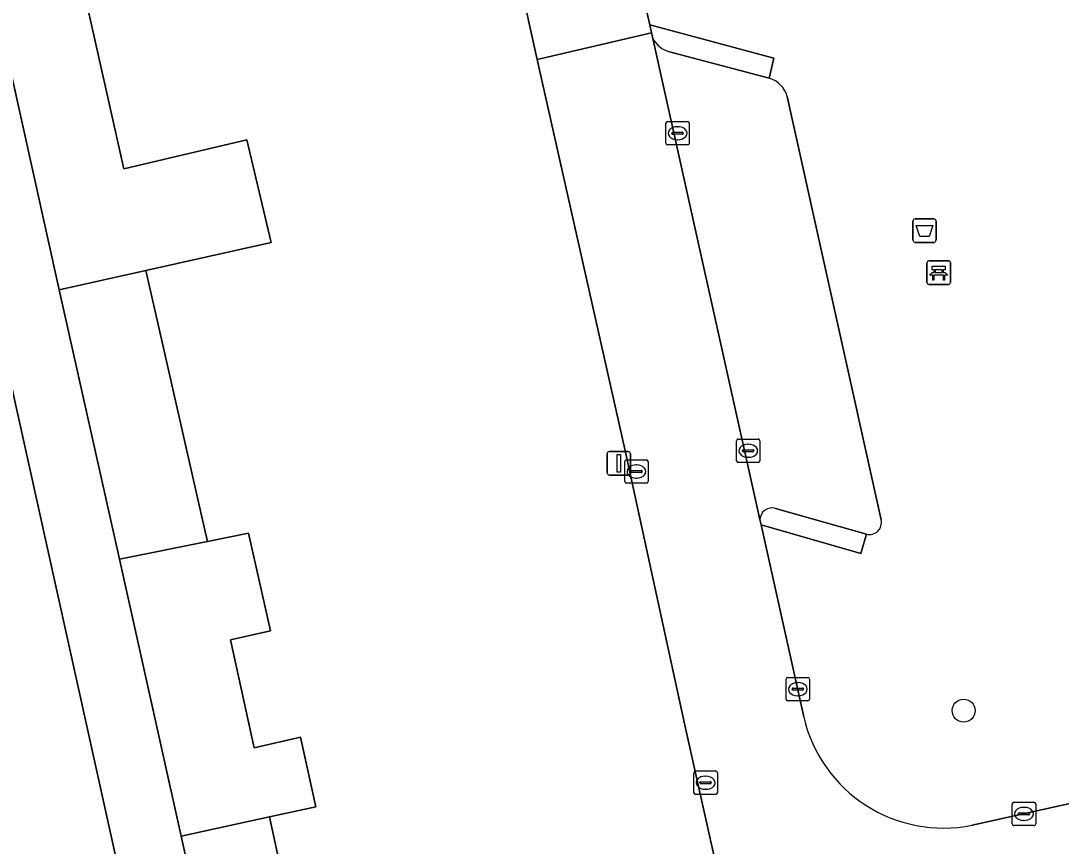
# Model space of a CAD drawing. Extents: x 164494 to 166241, y 382475 to 384495.
# Drawn here: x 164636.36 to 164680.68, y 383378.91 to 383414.07 of the extents above; entities that cross this region are included whole.
import ezdxf

# ---------------------------------------------------------------- set-up
doc = ezdxf.new("R2010")
doc.units = 0
for name, color, linetype in [('IMGEO_Afvalbak', 7, 'Continuous'), ('IMGEO_Bank', 7, 'Continuous'), ('IMGEO_Boom', 7, 'Continuous'), ('IMGEO_Erf', 7, 'Continuous'), ('IMGEO_Groenvoorziening', 7, 'Continuous'), ('IMGEO_Kolk', 7, 'Continuous'), ('IMGEO_Lichtmast', 7, 'Continuous'), ('IMGEO_Loofbos', 7, 'Continuous'), ('IMGEO_Pand', 7, 'Continuous'), ('IMGEO_Parkeervlak_open', 7, 'Continuous'), ('IMGEO_Rijbaan_lokaal_open', 7, 'Continuous'), ('IMGEO_Voetpad_open', 7, 'Continuous')]:
    doc.layers.add(name, color=color, linetype=linetype)

msp = doc.modelspace()

# ---------------------------------------------------------------- linework, layer by layer
at = {"layer": 'IMGEO_Afvalbak'}
for p, q in [((164674.461, 383405.635), (164675.251, 383405.635)), ((164675.251, 383405.635), (164674.461, 383405.635)), ((164674.361, 383404.735), (164674.361, 383405.535)), ((164674.361, 383405.535), (164674.361, 383404.735)), ((164675.351, 383405.535), (164675.351, 383404.735)), ((164675.351, 383404.735), (164675.351, 383405.535)), ((164675.251, 383404.635), (164674.461, 383404.635)), ((164674.461, 383404.635), (164675.251, 383404.635))]:
    msp.add_line(p, q, dxfattribs=at)
msp.add_lwpolyline([(164674.504, 383405.349), (164675.208, 383405.349), (164675.059, 383404.879), (164674.653, 383404.879), (164674.504, 383405.349)], dxfattribs=at)
for centre, start, end in [((164674.461, 383405.535), 90, 180), ((164674.461, 383405.535), 90, 180), ((164675.251, 383405.535), 0, 90), ((164675.251, 383405.535), 360, 90), ((164674.461, 383404.735), 180, 270), ((164674.461, 383404.735), 180, 270), ((164675.251, 383404.735), 270, 0), ((164675.251, 383404.735), 270, 0)]:
    msp.add_arc(centre, 0.1, start, end, dxfattribs=at)
at = {"layer": 'IMGEO_Bank'}
for p, q in [((164675.035, 383403.845), (164675.876, 383403.845)), ((164675.876, 383403.845), (164675.035, 383403.845)), ((164674.96, 383402.92), (164674.96, 383403.761)), ((164674.96, 383403.761), (164674.96, 383402.92)), ((164675.269, 383403.351), (164675.269, 383403.457)), ((164675.313, 383403.457), (164675.313, 383403.351)), ((164675.601, 383403.463), (164675.319, 383403.463)), ((164675.319, 383403.345), (164675.601, 383403.345)), ((164675.607, 383403.351), (164675.607, 383403.457)), ((164675.651, 383403.457), (164675.651, 383403.351)), ((164675.96, 383403.77), (164675.96, 383402.929)), ((164675.96, 383402.929), (164675.96, 383403.77)), ((164675.657, 383403.243), (164675.264, 383403.243)), ((164675.885, 383402.845), (164675.044, 383402.845)), ((164675.044, 383402.845), (164675.885, 383402.845))]:
    msp.add_line(p, q, dxfattribs=at)
for points in [[(164675.207, 383403.243), (164675.065, 383403.243), (164675.177, 383403.345), (164675.263, 383403.345)], [(164675.263, 383403.463), (164675.177, 383403.463), (164675.177, 383403.624), (164675.74, 383403.624), (164675.74, 383403.463), (164675.657, 383403.463)], [(164675.657, 383403.345), (164675.74, 383403.345), (164675.852, 383403.243), (164675.713, 383403.243)], [(164675.257, 383403.236), (164675.257, 383403.029), (164675.214, 383403.029), (164675.214, 383403.236)], [(164675.707, 383403.236), (164675.707, 383403.029), (164675.663, 383403.029), (164675.663, 383403.236)]]:
    msp.add_lwpolyline(points, dxfattribs=at)
for centre, radius, start, end in [((164675.038, 383403.767), 0.0779, 92.4484, 184.2845), ((164675.038, 383403.767), 0.0779, 92.4484, 184.2845), ((164675.882, 383403.767), 0.0779, 2.4484, 94.2845), ((164675.882, 383403.767), 0.0779, 2.4484, 94.2845), ((164675.262, 383403.456), 0.00671, 2.8957, 87.1043), ((164675.262, 383403.352), 0.00671, 272.8957, 357.1043), ((164675.319, 383403.456), 0.00671, 92.8957, 177.1043), ((164675.319, 383403.352), 0.00671, 182.8957, 267.1043), ((164675.601, 383403.456), 0.00671, 2.8957, 87.1043), ((164675.601, 383403.352), 0.00671, 272.8957, 357.1043), ((164675.658, 383403.456), 0.00671, 92.8957, 177.1043), ((164675.658, 383403.352), 0.00671, 182.8957, 267.1043), ((164675.038, 383402.923), 0.0779, 182.4484, 274.2845), ((164675.038, 383402.923), 0.0779, 182.4484, 274.2845), ((164675.207, 383403.236), 0.00671, 2.8957, 87.1043), ((164675.264, 383403.236), 0.00671, 92.8957, 177.1043), ((164675.656, 383403.236), 0.00671, 2.8957, 87.1043), ((164675.713, 383403.236), 0.00671, 92.8957, 177.1043), ((164675.882, 383402.923), 0.0779, 272.4484, 4.2845), ((164675.882, 383402.923), 0.0779, 272.4484, 4.2845)]:
    msp.add_arc(centre, radius, start, end, dxfattribs=at)
at = {"layer": 'IMGEO_Boom'}
msp.add_circle((164676.521, 383384.684), 0.489, dxfattribs=at)
at = {"layer": 'IMGEO_Erf'}
for points in [[(164712.595, 383443.854), (164712.61, 383443.789), (164712.939, 383443.855), (164718.108, 383420.693), (164718.016, 383420.672), (164720.675, 383408.755), (164723.274, 383397.213), (164725.993, 383385.33), (164714.062, 383382.757), (164704.135, 383380.45), (164702.42, 383380.051), (164700.748, 383379.679), (164690.956, 383377.502), (164679.051, 383374.993), (164667.256, 383372.358), (164664.651, 383384.064), (164662.088, 383395.82)], [(164646.426, 383437.877), (164646.881, 383435.67), (164638.852, 383433.933), (164640.243, 383427.776), (164636.471, 383426.924), (164639.064, 383415.301), (164640.745, 383407.771), (164645.991, 383409.007), (164647.024, 383404.626), (164641.695, 383403.437), (164642.358, 383400.512), (164644.175, 383392.498), (164644.313, 383391.889), (164646.061, 383392.243), (164647.004, 383388.089), (164645.297, 383387.705), (164646.301, 383383.103), (164648.272, 383383.547), (164648.928, 383380.582), (164646.95, 383380.152), (164648.593, 383372.601)], [(164662.088, 383395.82), (164659.432, 383407.619), (164658.436, 383412.043), (164658.352, 383412.424), (164657.598, 383415.827), (164656.836, 383419.271), (164654.781, 383428.342), (164653.876, 383432.334), (164653.262, 383433.646), (164653.108, 383433.931)]]:
    msp.add_lwpolyline(points, dxfattribs=at)
at = {"layer": 'IMGEO_Groenvoorziening'}
for points in [[(164662.331, 383417.513), (164662.477, 383416.873), (164663.156, 383413.902), (164668.435, 383412.478), (164668.243, 383411.624)], [(164669.006, 383410.851), (164673.01, 383392.811)], [(164672.388, 383392.204), (164672.143, 383391.377), (164667.9, 383392.598), (164669.71, 383384.421)], [(164676.889, 383379.803), (164683.872, 383381.353), (164685.286, 383386.572), (164686.137, 383386.392)]]:
    msp.add_lwpolyline(points, dxfattribs=at)
for centre, radius, start, end in [((164667.925, 383410.547), 1.123, 15.7137, 73.5402), ((164672.515, 383392.696), 0.508, 255.4653, 13.1362), ((164675.668, 383385.794), 6.114, 192.9768, 281.5197)]:
    msp.add_arc(centre, radius, start, end, dxfattribs=at)
at = {"layer": 'IMGEO_Kolk'}
for p, q in [((164663.838, 383408.857), (164663.838, 383409.709)), ((164663.913, 383409.783), (164664.765, 383409.783)), ((164664.326, 383409.563), (164664.351, 383409.563)), ((164664.839, 383409.709), (164664.839, 383408.857)), ((164664.097, 383409.277), (164664.097, 383409.289)), ((164664.535, 383409.24), (164664.137, 383409.24)), ((164664.14, 383409.326), (164664.538, 383409.326)), ((164664.581, 383409.289), (164664.581, 383409.277)), ((164664.765, 383408.783), (164663.913, 383408.783)), ((164664.349, 383409.003), (164664.324, 383409.003)), ((164666.922, 383396.256), (164667.774, 383396.256)), ((164666.847, 383395.33), (164666.847, 383396.182)), ((164667.149, 383395.799), (164667.547, 383395.799)), ((164667.335, 383396.036), (164667.36, 383396.036)), ((164667.848, 383396.182), (164667.848, 383395.33)), ((164662.16, 383395.369), (164663.012, 383395.369)), ((164667.106, 383395.75), (164667.106, 383395.762)), ((164667.544, 383395.713), (164667.146, 383395.713)), ((164667.358, 383395.476), (164667.333, 383395.476)), ((164667.59, 383395.762), (164667.59, 383395.75)), ((164662.085, 383394.443), (164662.085, 383395.295)), ((164662.387, 383394.912), (164662.785, 383394.912)), ((164662.573, 383395.149), (164662.598, 383395.149)), ((164663.086, 383395.295), (164663.086, 383394.443)), ((164667.774, 383395.256), (164666.922, 383395.256)), ((164662.344, 383394.863), (164662.344, 383394.875)), ((164662.782, 383394.826), (164662.384, 383394.826)), ((164662.596, 383394.589), (164662.571, 383394.589)), ((164662.828, 383394.875), (164662.828, 383394.863)), ((164663.012, 383394.369), (164662.16, 383394.369)), ((164669.036, 383386.1), (164669.888, 383386.1)), ((164668.961, 383385.174), (164668.961, 383386.026)), ((164669.22, 383385.594), (164669.22, 383385.606)), ((164669.263, 383385.643), (164669.661, 383385.643)), ((164669.449, 383385.88), (164669.474, 383385.88)), ((164669.704, 383385.606), (164669.704, 383385.594)), ((164669.962, 383386.026), (164669.962, 383385.174)), ((164669.658, 383385.557), (164669.26, 383385.557)), ((164669.472, 383385.32), (164669.447, 383385.32)), ((164669.888, 383385.1), (164669.036, 383385.1)), ((164665.108, 383382.113), (164665.96, 383382.113)), ((164665.033, 383381.187), (164665.033, 383382.039)), ((164665.292, 383381.607), (164665.292, 383381.619)), ((164665.335, 383381.656), (164665.733, 383381.656)), ((164665.521, 383381.893), (164665.546, 383381.893)), ((164665.776, 383381.619), (164665.776, 383381.607)), ((164666.034, 383382.039), (164666.034, 383381.187)), ((164665.73, 383381.57), (164665.332, 383381.57)), ((164665.544, 383381.333), (164665.519, 383381.333)), ((164665.96, 383381.113), (164665.108, 383381.113)), ((164678.668, 383380.782), (164679.52, 383380.782)), ((164678.593, 383379.856), (164678.593, 383380.708)), ((164678.852, 383380.276), (164678.852, 383380.288)), ((164678.895, 383380.325), (164679.293, 383380.325)), ((164679.081, 383380.562), (164679.106, 383380.562)), ((164679.336, 383380.288), (164679.336, 383380.276)), ((164679.594, 383380.708), (164679.594, 383379.856)), ((164679.29, 383380.239), (164678.892, 383380.239)), ((164679.104, 383380.002), (164679.079, 383380.002)), ((164679.52, 383379.782), (164678.668, 383379.782))]:
    msp.add_line(p, q, dxfattribs=at)
for points in [[(164663.838, 383408.857), (164663.838, 383409.709)], [(164663.913, 383409.783), (164664.765, 383409.783)], [(164664.839, 383409.709), (164664.839, 383408.857)], [(164664.765, 383408.783), (164663.913, 383408.783)], [(164666.922, 383396.256), (164667.774, 383396.256)], [(164666.847, 383395.33), (164666.847, 383396.182)], [(164667.848, 383396.182), (164667.848, 383395.33)], [(164662.16, 383395.369), (164663.012, 383395.369)], [(164662.085, 383394.443), (164662.085, 383395.295)], [(164663.086, 383395.295), (164663.086, 383394.443)], [(164667.774, 383395.256), (164666.922, 383395.256)], [(164663.012, 383394.369), (164662.16, 383394.369)], [(164669.036, 383386.1), (164669.888, 383386.1)], [(164668.961, 383385.174), (164668.961, 383386.026)], [(164669.962, 383386.026), (164669.962, 383385.174)], [(164669.888, 383385.1), (164669.036, 383385.1)], [(164665.108, 383382.113), (164665.96, 383382.113)], [(164665.033, 383381.187), (164665.033, 383382.039)], [(164666.034, 383382.039), (164666.034, 383381.187)], [(164665.96, 383381.113), (164665.108, 383381.113)], [(164678.668, 383380.782), (164679.52, 383380.782)], [(164678.593, 383379.856), (164678.593, 383380.708)], [(164679.594, 383380.708), (164679.594, 383379.856)], [(164679.52, 383379.782), (164678.668, 383379.782)]]:
    msp.add_lwpolyline(points, dxfattribs=at)
for centre, radius, start, end in [((164663.915, 383409.707), 0.0765, 91.552, 178.448), ((164663.915, 383409.707), 0.0765, 91.552, 178.448), ((164664.763, 383409.707), 0.0765, 1.552, 88.448), ((164664.763, 383409.707), 0.0765, 1.552, 88.448), ((164664.137, 383409.286), 0.0403, 85.8775, 175.7526), ((164664.134, 383409.276), 0.0366, 178.938, 274.7102), ((164664.538, 383409.283), 0.043, 264.8664, 352.4533), ((164664.542, 383409.288), 0.0386, 1.7309, 96.639), ((164663.915, 383408.859), 0.0765, 181.552, 268.448), ((164663.915, 383408.859), 0.0765, 181.552, 268.448), ((164664.763, 383408.859), 0.0765, 271.552, 358.448), ((164664.763, 383408.859), 0.0765, 271.552, 358.448), ((164666.924, 383396.18), 0.0765, 91.552, 178.448), ((164666.924, 383396.18), 0.0765, 91.552, 178.448), ((164667.772, 383396.18), 0.0765, 1.552, 88.448), ((164667.772, 383396.18), 0.0765, 1.552, 88.448), ((164667.146, 383395.759), 0.0403, 85.8775, 175.7526), ((164667.551, 383395.761), 0.0386, 1.7309, 96.639), ((164662.162, 383395.293), 0.0765, 91.552, 178.448), ((164662.162, 383395.293), 0.0765, 91.552, 178.448), ((164663.01, 383395.293), 0.0765, 1.552, 88.448), ((164663.01, 383395.293), 0.0765, 1.552, 88.448), ((164667.143, 383395.749), 0.0366, 178.938, 274.7102), ((164667.547, 383395.756), 0.043, 264.8664, 352.4533), ((164662.384, 383394.872), 0.0403, 85.8775, 175.7526), ((164662.789, 383394.874), 0.0386, 1.7309, 96.639), ((164666.924, 383395.332), 0.0765, 181.552, 268.448), ((164666.924, 383395.332), 0.0765, 181.552, 268.448), ((164667.772, 383395.332), 0.0765, 271.552, 358.448), ((164667.772, 383395.332), 0.0765, 271.552, 358.448), ((164662.381, 383394.862), 0.0366, 178.938, 274.7102), ((164662.785, 383394.869), 0.043, 264.8664, 352.4533), ((164662.162, 383394.445), 0.0765, 181.552, 268.448), ((164662.162, 383394.445), 0.0765, 181.552, 268.448), ((164663.01, 383394.445), 0.0765, 271.552, 358.448), ((164663.01, 383394.445), 0.0765, 271.552, 358.448), ((164669.038, 383386.024), 0.0765, 91.552, 178.448), ((164669.038, 383386.024), 0.0765, 91.552, 178.448), ((164669.886, 383386.024), 0.0765, 1.552, 88.448), ((164669.886, 383386.024), 0.0765, 1.552, 88.448), ((164669.26, 383385.603), 0.0403, 85.8775, 175.7526), ((164669.665, 383385.605), 0.0386, 1.7309, 96.639), ((164669.038, 383385.176), 0.0765, 181.552, 268.448), ((164669.038, 383385.176), 0.0765, 181.552, 268.448), ((164669.257, 383385.593), 0.0366, 178.938, 274.7102), ((164669.661, 383385.6), 0.043, 264.8664, 352.4533), ((164669.886, 383385.176), 0.0765, 271.552, 358.448), ((164669.886, 383385.176), 0.0765, 271.552, 358.448), ((164665.11, 383382.037), 0.0765, 91.552, 178.448), ((164665.11, 383382.037), 0.0765, 91.552, 178.448), ((164665.958, 383382.037), 0.0765, 1.552, 88.448), ((164665.958, 383382.037), 0.0765, 1.552, 88.448), ((164665.332, 383381.616), 0.0403, 85.8775, 175.7526), ((164665.737, 383381.618), 0.0386, 1.7309, 96.639), ((164665.11, 383381.189), 0.0765, 181.552, 268.448), ((164665.11, 383381.189), 0.0765, 181.552, 268.448), ((164665.329, 383381.606), 0.0366, 178.938, 274.7102), ((164665.733, 383381.613), 0.043, 264.8664, 352.4533), ((164665.958, 383381.189), 0.0765, 271.552, 358.448), ((164665.958, 383381.189), 0.0765, 271.552, 358.448), ((164678.67, 383380.706), 0.0765, 91.552, 178.448), ((164678.67, 383380.706), 0.0765, 91.552, 178.448), ((164679.518, 383380.706), 0.0765, 1.552, 88.448), ((164679.518, 383380.706), 0.0765, 1.552, 88.448), ((164678.892, 383380.285), 0.0403, 85.8775, 175.7526), ((164679.297, 383380.287), 0.0386, 1.7309, 96.639), ((164678.67, 383379.858), 0.0765, 181.552, 268.448), ((164678.67, 383379.858), 0.0765, 181.552, 268.448), ((164678.889, 383380.275), 0.0366, 178.938, 274.7102), ((164679.293, 383380.282), 0.043, 264.8664, 352.4533), ((164679.518, 383379.858), 0.0765, 271.552, 358.448), ((164679.518, 383379.858), 0.0765, 271.552, 358.448)]:
    msp.add_arc(centre, radius, start, end, dxfattribs=at)
for centre, major_axis, ratio, start_param, end_param in [((164664.325, 383409.283), (-0.387, 0.002), 0.722429, 4.712389, 7.853982), ((164664.35, 383409.283), (-0.39, 0.002), 0.717154, 1.570796, 4.712389), ((164667.334, 383395.756), (-0.387, 0.002), 0.722429, 4.712389, 7.853982), ((164667.359, 383395.756), (-0.39, 0.002), 0.717154, 1.570796, 4.712389), ((164662.572, 383394.869), (-0.387, 0.002), 0.722429, 4.712389, 7.853982), ((164662.597, 383394.869), (-0.39, 0.002), 0.717154, 1.570796, 4.712389), ((164669.448, 383385.6), (-0.387, 0.002), 0.722429, 4.712389, 7.853982), ((164669.473, 383385.6), (-0.39, 0.002), 0.717154, 1.570796, 4.712389), ((164665.52, 383381.613), (-0.387, 0.002), 0.722429, 4.712389, 7.853982), ((164665.545, 383381.613), (-0.39, 0.002), 0.717154, 1.570796, 4.712389), ((164679.08, 383380.282), (-0.387, 0.002), 0.722429, 4.712389, 7.853982), ((164679.105, 383380.282), (-0.39, 0.002), 0.717154, 1.570796, 4.712389)]:
    msp.add_ellipse(centre, major_axis=major_axis, ratio=ratio, start_param=start_param, end_param=end_param, dxfattribs=at)
at = {"layer": 'IMGEO_Lichtmast'}
for p, q in [((164661.338, 383394.822), (164661.338, 383395.622)), ((164661.338, 383395.622), (164661.338, 383394.822)), ((164661.438, 383395.722), (164662.228, 383395.722)), ((164662.228, 383395.722), (164661.438, 383395.722)), ((164662.328, 383395.622), (164662.328, 383394.822)), ((164662.328, 383394.822), (164662.328, 383395.622)), ((164662.228, 383394.722), (164661.438, 383394.722)), ((164661.438, 383394.722), (164662.228, 383394.722))]:
    msp.add_line(p, q, dxfattribs=at)
msp.add_lwpolyline([(164661.758, 383395.597), (164661.908, 383395.597), (164661.908, 383394.847), (164661.758, 383394.847), (164661.758, 383395.597)], dxfattribs=at)
for centre, start, end in [((164661.438, 383395.622), 90, 180), ((164661.438, 383395.622), 90, 180), ((164662.228, 383395.622), 0, 90), ((164662.228, 383395.622), 360, 90), ((164661.438, 383394.822), 180, 270), ((164661.438, 383394.822), 180, 270), ((164662.228, 383394.822), 270, 0), ((164662.228, 383394.822), 270, 0)]:
    msp.add_arc(centre, 0.1, start, end, dxfattribs=at)
at = {"layer": 'IMGEO_Loofbos'}
for points in [[(164638.002, 383402.613), (164635.356, 383414.473), (164632.764, 383426.087), (164632.242, 383428.426), (164629.466, 383427.844), (164643.001, 383366.763), (164645.855, 383367.425), (164645.823, 383367.566), (164643.197, 383379.336), (164640.565, 383391.13)], [(164629.466, 383427.844), (164623.036, 383426.495), (164629.721, 383393.711), (164635.472, 383365.513), (164647.879, 383359.086), (164645.855, 383367.425), (164643.001, 383366.763)]]:
    msp.add_lwpolyline(points, close=True, dxfattribs=at)
at = {"layer": 'IMGEO_Pand'}
for points in [[(164645.991, 383409.007), (164640.745, 383407.771), (164639.064, 383415.301), (164635.356, 383414.473), (164638.002, 383402.613), (164641.695, 383403.437), (164647.024, 383404.626)], [(164642.358, 383400.512), (164641.695, 383403.437), (164638.002, 383402.613), (164640.565, 383391.13), (164644.313, 383391.889), (164644.175, 383392.498)], [(164645.297, 383387.705), (164647.004, 383388.089), (164646.061, 383392.243), (164644.313, 383391.889), (164640.565, 383391.13), (164643.197, 383379.336), (164646.95, 383380.152), (164648.928, 383380.582), (164648.272, 383383.547), (164646.301, 383383.103)], [(164646.95, 383380.152), (164643.197, 383379.336), (164645.823, 383367.566), (164645.855, 383367.425), (164656.07, 383361.039), (164658.844, 383365.477), (164653.004, 383369.128), (164652.2, 383372.822), (164651.544, 383373.243), (164648.593, 383372.601)]]:
    msp.add_lwpolyline(points, close=True, dxfattribs=at)
at = {"layer": 'IMGEO_Parkeervlak_open'}
for points in [[(164663.285, 383413.324), (164667.848, 383392.829)], [(164668.243, 383411.624), (164663.995, 383412.756)], [(164673.01, 383392.811), (164669.006, 383410.851)], [(164668.513, 383393.294), (164672.388, 383392.204)]]:
    msp.add_lwpolyline(points, dxfattribs=at)
for centre, radius, start, end in [((164664.286, 383413.848), 1.13, 207.6244, 255.056), ((164667.925, 383410.547), 1.123, 15.7137, 73.5402), ((164668.351, 383392.818), 0.503, 71.1923, 178.7339), ((164672.515, 383392.696), 0.508, 255.4653, 13.1362)]:
    msp.add_arc(centre, radius, start, end, dxfattribs=at)
at = {"layer": 'IMGEO_Rijbaan_lokaal_open'}
msp.add_lwpolyline([(164662.477, 383416.873), (164657.598, 383415.827), (164658.352, 383412.424), (164663.23, 383413.568), (164663.156, 383413.902)], close=True, dxfattribs=at)
for points in [[(164669.71, 383384.421), (164667.9, 383392.598), (164667.848, 383392.829), (164663.285, 383413.324), (164663.23, 383413.568), (164658.352, 383412.424), (164658.436, 383412.043), (164659.432, 383407.619), (164662.088, 383395.82), (164664.651, 383384.064), (164667.256, 383372.358), (164679.051, 383374.993), (164690.956, 383377.502), (164700.748, 383379.679), (164699.593, 383384.858)], [(164699.593, 383384.858), (164684.353, 383381.46), (164683.872, 383381.353), (164676.889, 383379.803)]]:
    msp.add_lwpolyline(points, dxfattribs=at)
msp.add_arc((164675.668, 383385.794), 6.114, 192.9768, 281.5197, dxfattribs=at)
at = {"layer": 'IMGEO_Voetpad_open'}
for points in [[(164663.156, 383413.902), (164663.23, 383413.568), (164663.285, 383413.324)], [(164663.995, 383412.756), (164668.243, 383411.624), (164668.435, 383412.478), (164663.156, 383413.902)], [(164667.848, 383392.829), (164667.9, 383392.598), (164672.143, 383391.377), (164672.388, 383392.204), (164668.513, 383393.294)]]:
    msp.add_lwpolyline(points, dxfattribs=at)
for centre, radius, start, end in [((164664.286, 383413.848), 1.13, 207.6244, 255.056), ((164668.351, 383392.818), 0.503, 71.1923, 178.7339)]:
    msp.add_arc(centre, radius, start, end, dxfattribs=at)

doc.saveas('drawing.dxf')
